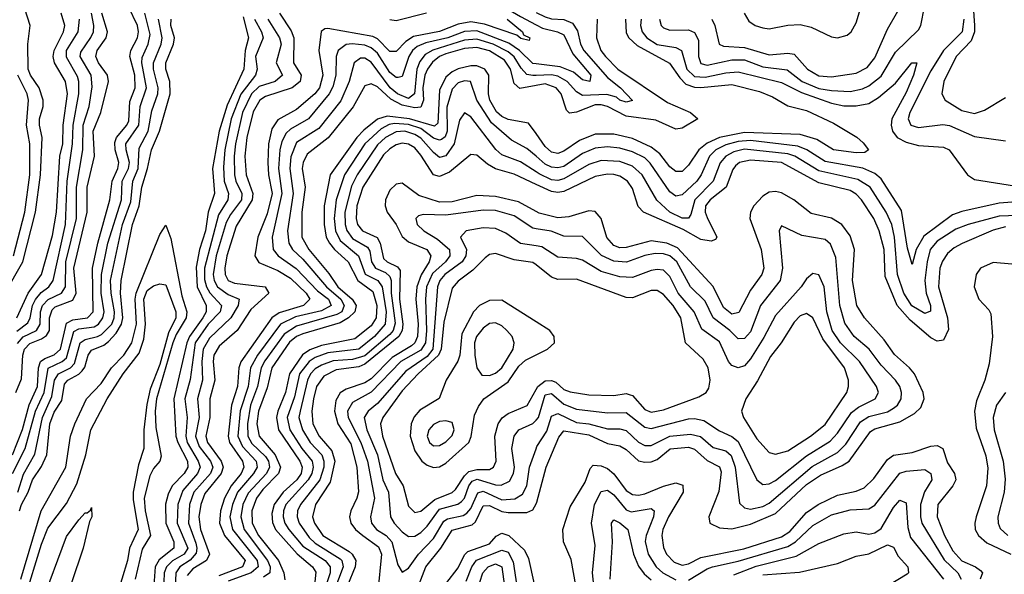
# Model space of a CAD drawing. Header units: inches. Extents: x 884549 to 1028252, y 526810 to 653624.
# Tile 697 of 1056: x 998340 to 1001506, y 577506 to 579289. Entities that reach past the tile are written whole.
import ezdxf

# ---------------------------------------------------------------- set-up
doc = ezdxf.new("R2010")
doc.units = ezdxf.units.IN
doc.header["$MEASUREMENT"] = 0
doc.layers.add('A9597', color=7, linetype='Continuous')
doc.layers.add('B0507', color=7, linetype='Continuous')

msp = doc.modelspace()

# ---------------------------------------------------------------- linework, layer by layer
at = {"layer": 'A9597', "color": 5}
for points, elevation in [([(1000000, 579867.2), (999985.7, 579854.3), (999966.9, 579830), (999942, 579770), (999930, 579752.7), (999898.4, 579721.6), (999850, 579660.9), (999810, 579622.9), (999694.2, 579545.8), (999670, 579539.3), (999598.7, 579541.3), (999590, 579539), (999583.3, 579530), (999582.4, 579510), (999589.3, 579490), (999610, 579471.5), (999630, 579464.9), (999690, 579457.7), (999723.5, 579443.5), (999795.9, 579390), (999950, 579298.5), (1000000, 579272.1)], 1840), ([(998170, 578196.8), (998350, 578510), (998390.3, 578669.7), (998406.2, 578790), (998411.9, 578910), (998403.1, 578950), (998403.7, 578970), (998414.6, 579010), (998415.1, 579030), (998402.5, 579070), (998374, 579110), (998366.5, 579130), (998366.2, 579210), (998372.9, 579270), (998348, 579350), (998322.9, 579530)], 1920), ([(998316.6, 577890), (998348.6, 577971.4), (998369.5, 578050.5), (998396.5, 578110), (998399.8, 578170), (998406.8, 578190), (998420, 578200), (998450, 578211.3), (998470.8, 578229.2), (998490, 578312.6), (998510, 578324.3), (998557.1, 578330), (998576, 578350), (998574.1, 578490), (998590.8, 578570), (998629.6, 578710), (998637, 578770), (998655.4, 578810), (998658.8, 578830), (998647.1, 578870), (998646, 578894), (998650.4, 578910), (998683.8, 578950), (998690, 578964), (998694, 579026), (998710.7, 579070), (998709.6, 579110), (998693.3, 579170), (998696.5, 579190), (998717.9, 579230), (998721.6, 579250), (998718.1, 579270), (998689.2, 579330)], 1780), ([(998316.2, 577830), (998357, 577910), (998390.4, 578030), (998417.9, 578090), (998431.6, 578168.4), (998476.5, 578190), (998490, 578202.2), (998513.4, 578286.6), (998530, 578295), (998578.5, 578301.5), (998593.2, 578310), (998607.4, 578330), (998611.2, 578350), (998601.2, 578410), (998603, 578470), (998623.4, 578570), (998666.4, 578710), (998669.5, 578770), (998689, 578810), (998692.3, 578830), (998682, 578870), (998681.4, 578890), (998723, 578950), (998727.5, 579010), (998747.1, 579070), (998732.6, 579150), (998733.3, 579166.7), (998753.1, 579210), (998758.7, 579241.3), (998742, 579310)], 1760), ([(998327.3, 578090), (998345.8, 578134.2), (998349.1, 578210), (998355.2, 578230), (998371.8, 578248.2), (998410, 578262.9), (998426, 578274), (998435.3, 578290), (998435.6, 578330), (998443.6, 578356.4), (998454.1, 578365.9), (998510, 578386.8), (998521.3, 578410), (998513.3, 578490), (998556.1, 578670), (998556.9, 578750), (998580, 578850), (998576, 578930), (998600.9, 578990), (998625.6, 579090), (998621.9, 579110), (998593, 579150), (998584.7, 579170), (998588.9, 579190), (998617.6, 579230), (998621.5, 579250), (998604, 579310)], 1820), ([(998330.4, 578330), (998366.7, 578410), (998409.7, 578470), (998444.9, 578595.1), (998457.8, 578670), (998469.1, 578850), (998478.1, 578890), (998479.2, 578950), (998492.9, 579050), (998487, 579090), (998451.1, 579150), (998447.5, 579170), (998450.4, 579190), (998480.1, 579250), (998484.2, 579270), (998473.3, 579310)], 1880), ([(998332.3, 578247.7), (998351.2, 578268.8), (998393.4, 578290), (998405.7, 578310), (998406.7, 578350), (998413.3, 578370), (998431.1, 578388.9), (998473.9, 578410), (998486.9, 578430), (998488.1, 578510), (998521.7, 578650), (998522.6, 578750), (998542.6, 578870), (998543.2, 578950), (998562.5, 579010), (998572.6, 579072.6), (998569.3, 579110), (998534.3, 579170), (998535.7, 579184.3), (998568.2, 579231.8), (998576.4, 579250), (998577.7, 579270), (998570, 579310)], 1840), ([(999057.7, 579297.7), (999075.5, 579230), (999064.7, 579190), (999060.4, 579130), (999006.4, 579013.6), (998980.8, 578930), (998959.3, 578810), (998966.3, 578730), (998945.7, 578670), (998936.7, 578610), (998918.2, 578550), (998907.3, 578492.7), (998910.2, 578430), (998939.7, 578370), (998938.7, 578350), (998929, 578330), (998885.5, 578270), (998876.6, 578250), (998835.7, 578070), (998842, 577950), (998848, 577930), (998879.2, 577870), (998880.3, 577850), (998868.9, 577830), (998829.8, 577790), (998816.8, 577763.2), (998808.4, 577731.6), (998809.1, 577670), (998835.3, 577610), (998835.1, 577590), (998788, 577552), (998775.3, 577530), (998770.7, 577470)], 1720), ([(999174.9, 579310), (999212.6, 579252.6), (999221.7, 579230), (999220.4, 579150), (999244.8, 579110), (999241.2, 579090), (999216.2, 579070), (999130, 579041.6), (999111.8, 579030), (999090, 578992.8), (999070, 578909.8), (999063.4, 578850), (999067.8, 578790), (999089.3, 578730), (999087.6, 578710), (999035.5, 578624.5), (999005.8, 578530), (998999.4, 578490), (999000.3, 578470), (999010.5, 578450), (999030, 578441.2), (999128.7, 578430), (999140.7, 578410), (999082.9, 578357.1), (999039.4, 578290), (998981, 578239), (998964.3, 578210), (998961.4, 578190), (998967.4, 578130), (998951.4, 578070), (998950.7, 578010), (998938.1, 577950), (998943.1, 577930), (998987.7, 577870), (998993.6, 577850), (998987.5, 577830), (998934.7, 577765.3), (998921.8, 577730), (998915.6, 577690), (998921.5, 577650), (998950.4, 577570), (998940.4, 577550), (998896.2, 577523.8), (998878.2, 577501.8)], 1780), ([(999647.6, 579310), (999550, 579285.5), (999530, 579288.8)], 1780), ([(998330, 578287.3), (998366, 578314), (998373.5, 578330), (998380.8, 578370), (998390.3, 578389.7), (998408.6, 578411.4), (998433.5, 578430), (998447.6, 578450), (998486.6, 578630), (998492.1, 578770), (998509.8, 578890.2), (998511.1, 578950), (998530.2, 579050.2), (998530, 579090), (998525.7, 579105.7), (998490, 579168.3), (998490.2, 579190), (998527.1, 579250), (998532, 579290)], 1860), ([(998333.3, 577770), (998352.1, 577827.9), (998388.5, 577891.5), (998412.9, 578010), (998443.1, 578076.9), (998451, 578130), (998464.3, 578150), (998503.3, 578170), (998516.3, 578183.7), (998534.5, 578250), (998550, 578260.8), (998590, 578269.9), (998602.8, 578277.2), (998635.9, 578310), (998643.2, 578330), (998643.9, 578350), (998633.2, 578410), (998631.7, 578450), (998670.6, 578630), (998696.5, 578703.5), (998703.8, 578770), (998720.1, 578810), (998724.1, 578875.9), (998753.1, 578930), (998764.5, 578995.5), (998783.8, 579050), (998785.3, 579070), (998770.2, 579130), (998769.4, 579150), (998794.3, 579210), (998797.8, 579230), (998786.1, 579290)], 1740), ([(998339.1, 577710), (998345.6, 577730), (998366.5, 577770), (998380.7, 577810), (998410, 577851.9), (998426.5, 577890), (998436.2, 577990), (998450, 578026.7), (998475, 578065), (998483.5, 578116.5), (998493.9, 578130), (998530, 578148.9), (998540.5, 578159.5), (998548.7, 578171.3), (998559.3, 578210), (998570, 578226.5), (998610, 578242.6), (998625.5, 578254.5), (998650, 578280.8), (998666.5, 578310), (998670.8, 578330), (998664.2, 578410), (998665.7, 578450), (998701.9, 578630), (998723.5, 578690), (998732.1, 578750), (998750.7, 578810), (998763.1, 578870), (998789.3, 578930), (998823.3, 579050), (998822.5, 579090), (998810, 579130), (998809.8, 579150), (998833.9, 579210), (998837.5, 579230), (998825.6, 579270), (998827.1, 579290)], 1720), ([(999095.2, 579290), (999117.1, 579250), (999122.2, 579230), (999097.9, 579170), (999102.8, 579130), (999097.4, 579110), (999051, 579049), (999019.6, 578970), (998999.2, 578870), (998994.9, 578814.9), (998996.6, 578770), (999010.7, 578730), (999008.9, 578710), (998978.6, 578661.4), (998934.2, 578490), (998933.8, 578453.8), (998940.1, 578430), (998950.9, 578410.9), (998988.3, 578370), (998984.5, 578350), (998945.3, 578310), (998903.4, 578250), (998887.8, 578132.2), (998870.8, 578070), (998878.4, 578010), (998873.4, 577950), (998878.6, 577930), (998913.6, 577870), (998920.3, 577850), (998911.6, 577830), (998864.4, 577775.6), (998848.1, 577730), (998845.6, 577670), (998880.1, 577590), (998868.7, 577570), (998830.8, 577549.2), (998811.3, 577530), (998804, 577510), (998801.5, 577450)], 1740), ([(999137.1, 579290), (999174.7, 579230), (999179.9, 579210), (999164.5, 579150), (999184.6, 579110), (999160.6, 579090), (999110, 579073.5), (999084.6, 579050), (999055.7, 578990), (999033.7, 578890), (999029.4, 578850), (999030.6, 578790), (999034.6, 578770), (999053.4, 578730), (999052.4, 578710), (999017.3, 578662.7), (999003.6, 578636.4), (998971.2, 578530), (998961.6, 578470), (998965, 578450), (998976.1, 578430), (999010, 578405.3), (999045.1, 578390), (999044.8, 578384.8), (999041.9, 578370), (999018.8, 578330), (998950, 578265.2), (998929.9, 578230), (998925.7, 578190), (998927.1, 578130), (998911.5, 578070), (998916.4, 578010), (998904.6, 577950), (998916.6, 577916.6), (998953.2, 577870), (998960.5, 577850), (998953.5, 577830), (998899.8, 577770), (998885.6, 577730), (998882.6, 577670), (998905.7, 577605.7), (998909.5, 577590), (998906.7, 577573.3), (998888.3, 577551.7), (998854.9, 577530), (998841.2, 577510), (998837.8, 577410)], 1760), ([(999907.5, 579290), (999956.6, 579250), (999959.9, 579239.9), (999979.7, 579230), (999978.4, 579221.6), (999951.7, 579228.3), (999938.8, 579238.8), (999834.7, 579274.7), (999790, 579281.8), (999750, 579274.1), (999690, 579250.5), (999605.8, 579234.2), (999581, 579219), (999550, 579186.2), (999530, 579186.2), (999490, 579227.4), (999474.8, 579234.8), (999330, 579260.9), (999321.1, 579258.9), (999309.4, 579250.6), (999301.1, 579190), (999314, 579110), (999303.9, 579070), (999288.5, 579050), (999230, 579000.1), (999170, 578966.4), (999150, 578937.6), (999140, 578890), (999137.6, 578830), (999140.1, 578790), (999151.7, 578730), (999135.6, 578664.4), (999105.5, 578590), (999095.7, 578530), (999108.2, 578508.2), (999170, 578482), (999210, 578458.3), (999260.8, 578410), (999272.2, 578390), (999252, 578370), (999173.5, 578346.5), (999150, 578330.4), (999051.1, 578189), (999044.1, 578170), (999040.3, 578110), (999020.4, 578050), (999009.7, 577950), (999013.9, 577930), (999056, 577870), (999060.7, 577850), (999052.1, 577830), (999020, 577790), (998997.7, 577750), (998984.9, 577710), (998981.9, 577670), (998998.4, 577630), (999064.2, 577550), (999056.6, 577530), (998979.6, 577500.4)], 1820), ([(1000000, 579146.9), (999990, 579148.1), (999947, 579190), (999913.1, 579213.1), (999810, 579253.3), (999770, 579251.1), (999716, 579230), (999645.4, 579214.6), (999617.6, 579202.4), (999602.8, 579190), (999590.9, 579170), (999570, 579106.5), (999557.2, 579102.8), (999550, 579102.5), (999530, 579119.3), (999490, 579181.2), (999470, 579198.6), (999450, 579206.8), (999408.4, 579211.6), (999390, 579208.8), (999363.6, 579190), (999357.2, 579170), (999356.7, 579110), (999346.7, 579073.3), (999334.9, 579050), (999268.6, 578970), (999210, 578936.5), (999196.2, 578923.8), (999182.5, 578897.5), (999176.2, 578870), (999172.1, 578810), (999183.1, 578730), (999151.8, 578590), (999154.6, 578550), (999170.4, 578530), (999228.8, 578488.8), (999297.5, 578417.5), (999332.8, 578390), (999340.9, 578370), (999310, 578352.7), (999226.6, 578333.4), (999177.9, 578310), (999103.9, 578210), (999081.9, 578170), (999074.3, 578110), (999048.4, 578031.6), (999041.3, 577950), (999056.3, 577916.3), (999099.7, 577870), (999102.9, 577850), (999091.7, 577830), (999040.3, 577770), (999023.6, 577730), (999015.8, 577690), (999024.4, 577650), (999103.1, 577550), (999106.5, 577530), (999083.9, 577510), (999010, 577483.3)], 1840), ([(1000000, 579109.7), (999989.3, 579109.3), (999970, 579112.7), (999952.4, 579132.4), (999929.7, 579169.7), (999910, 579185.7), (999862.5, 579210), (999810, 579226.3), (999770, 579222.9), (999668.7, 579191.3), (999643.5, 579176.5), (999625.9, 579154.1), (999616.8, 579130), (999609.5, 579050), (999590, 579035.6), (999554.3, 579050), (999531.4, 579070), (999470, 579152.2), (999450, 579164.7), (999435.3, 579164.7), (999415.2, 579150), (999399.3, 579090), (999372.3, 579027.7), (999301.2, 578938.8), (999230, 578894.2), (999211.7, 578848.3), (999208.4, 578810), (999218.9, 578730), (999200.5, 578610), (999204.6, 578570), (999217.3, 578550), (999250, 578519.1), (999326.2, 578430), (999372.8, 578390), (999383.1, 578370), (999375.5, 578350), (999359.1, 578340.9), (999230, 578303.1), (999190, 578277.7), (999127.8, 578192.2), (999116.4, 578170), (999104.8, 578110), (999082.3, 578050), (999072.1, 577990), (999073.7, 577950), (999086.6, 577926.6), (999130, 577884.6), (999139.3, 577870), (999142.6, 577850), (999132.8, 577830), (999073.9, 577766.1), (999057.2, 577730), (999050.7, 577690), (999061.6, 577650), (999136.8, 577550), (999144.6, 577530), (999144.3, 577510), (999123.8, 577496.2)], 1860), ([(1000000, 579077.1), (999947.9, 579067.9), (999930, 579083.7), (999917.9, 579130), (999899, 579159), (999850, 579188.7), (999810, 579199.4), (999770, 579195.7), (999710, 579178.5), (999689.8, 579170), (999667.3, 579152.7), (999650.6, 579130), (999642.6, 579110), (999636.5, 579070), (999638.6, 579030), (999630, 579007.5), (999610, 579005.2), (999570, 579014.5), (999532.8, 579032.8), (999490, 579073.1), (999470, 579082.8), (999450, 579075.7), (999411.7, 579008.3), (999331.1, 578908.9), (999263.8, 578856.2), (999251.2, 578830), (999248.4, 578810), (999257.5, 578750), (999246.7, 578670), (999247.3, 578590), (999269.8, 578550), (999333.2, 578473.2), (999362.7, 578430), (999408.9, 578390), (999421.2, 578370), (999417.6, 578350), (999397.3, 578330), (999370, 578314.4), (999250, 578279.3), (999229.6, 578270.4), (999207.5, 578252.5), (999149.9, 578170), (999134.9, 578105.1), (999107, 578030), (999102.6, 577990), (999109.5, 577950), (999161, 577890), (999178.1, 577850), (999172.1, 577830), (999121.2, 577778.8), (999100.7, 577750), (999086.4, 577710), (999087.2, 577670), (999107, 577630), (999171.4, 577550), (999188.9, 577510), (999191.9, 577488.1)], 1880), ([(1000000, 578922.6), (999975.8, 578955.8), (999910, 578968.1), (999890, 578977.5), (999873, 578993), (999851.9, 579030), (999847.4, 579050), (999848.7, 579110), (999835.3, 579130), (999810, 579140.2), (999790, 579140.4), (999749.4, 579130.6), (999730, 579121.5), (999710, 579104.2), (999690, 579061.9), (999683.8, 578956.2), (999674, 578946), (999593.4, 578970), (999521.8, 578978.2), (999490, 578968.7), (999446.1, 578933.9), (999423.3, 578910), (999337.8, 578790), (999318.9, 578690), (999318.4, 578630), (999325.6, 578590), (999336.1, 578570), (999351.6, 578550), (999395.9, 578510), (999426.5, 578450), (999474.7, 578414.7), (999487.7, 578370), (999486.4, 578330), (999470, 578305), (999417.4, 578262.6), (999310, 578241.2), (999272.7, 578227.3), (999249.1, 578210.9), (999207.6, 578150), (999194.8, 578090), (999169.7, 578030.3), (999165.9, 578010), (999171.9, 577970), (999240.5, 577870), (999248.4, 577850), (999244.4, 577830), (999230.4, 577810), (999186.5, 577770), (999157.9, 577730), (999150, 577701.3), (999152.2, 577672.2), (999162.5, 577650), (999179.3, 577630), (999231.6, 577571.6), (999280.9, 577530), (999292.3, 577512.3), (999285.8, 577450)], 1920), ([(998319.6, 578530), (998356.5, 578670), (998371.9, 578790), (998372.6, 578890), (998361.4, 578950), (998367.9, 579030), (998363.6, 579050), (998333.1, 579110)], 1940), ([(1000000, 578849.7), (999970, 578874.8), (999921.4, 578901.4), (999857.3, 578957.3), (999810.2, 579030), (999789.6, 579090), (999770, 579092.6), (999750, 579086), (999730, 579065.7), (999712.9, 579007.1), (999714.8, 578930), (999708, 578912), (999696.2, 578903.8), (999690, 578901.2), (999670, 578907.9), (999630, 578938.6), (999590, 578951.9), (999544.9, 578955.1), (999528.2, 578951.8), (999502.1, 578937.9), (999449.8, 578890), (999384.6, 578790), (999357.6, 578710), (999351, 578650), (999354.9, 578610), (999370, 578578.5), (999429.1, 578529.1), (999451.1, 578471.1), (999491, 578450), (999505.2, 578430), (999518.5, 578350), (999514.8, 578310), (999481.1, 578270), (999430, 578229.5), (999330, 578217.7), (999290, 578203.1), (999270, 578190.2), (999239.8, 578150), (999223.4, 578076.6), (999199.3, 578010), (999208.2, 577970), (999247.3, 577910), (999280.2, 577870), (999283.7, 577850), (999279.1, 577830), (999267.6, 577810), (999195.5, 577730), (999187.9, 577710), (999186.6, 577690), (999192.4, 577670), (999205.6, 577650), (999250, 577596.7), (999321.4, 577550), (999338, 577530), (999337.8, 577510), (999317.5, 577450)], 1940), ([(1000000, 578799.3), (999950, 578831.3), (999890, 578854.4), (999871.3, 578871.3), (999790, 578976.6), (999770, 578989.8), (999754.1, 578965.9), (999737, 578890), (999710, 578851.4), (999690, 578846.1), (999670, 578861.8), (999630, 578907.6), (999610, 578920), (999578.5, 578930), (999550, 578928.7), (999516.5, 578910), (999490, 578886.4), (999425.1, 578790), (999406.9, 578753.1), (999385.6, 578670), (999386.5, 578630), (999391.4, 578611.4), (999410, 578585.7), (999457.8, 578557.8), (999465.1, 578545.1), (999471, 578510), (999484.1, 578490), (999516, 578476), (999530, 578463.4), (999534.6, 578450), (999534.3, 578410), (999547.3, 578312.7), (999540.3, 578290), (999530, 578276.6), (999450, 578208.6), (999410, 578196.7), (999347.8, 578192.2), (999310, 578178.6), (999290, 578166.2), (999275, 578150), (999265, 578130), (999241.2, 578030), (999237.7, 578010), (999248.8, 577970), (999273.9, 577930), (999310.7, 577890), (999318.1, 577870), (999317.2, 577850), (999304.8, 577810), (999242.1, 577730), (999233.4, 577710), (999232.2, 577690), (999238.6, 577670), (999270, 577623.7), (999290, 577605.4), (999370, 577555.8), (999375.6, 577550), (999379.4, 577530), (999350, 577450)], 1960), ([(1000000, 578759.4), (999930, 578791.9), (999869.4, 578809.4), (999843.9, 578823.9), (999810, 578852.9), (999790, 578855.4), (999721.5, 578798.5), (999690, 578785), (999670, 578790.3), (999630, 578853.7), (999610, 578876.5), (999590, 578888.3), (999570, 578891.7), (999550, 578886.3), (999530, 578873.9), (999510, 578854.3), (999443.1, 578750), (999424, 578690), (999421.2, 578650), (999425.4, 578630), (999442.1, 578610), (999488.7, 578588.7), (999498.3, 578570), (999510, 578521.1), (999521.8, 578510), (999554.2, 578494.2), (999562.9, 578482.9), (999561.5, 578390), (999571.9, 578310), (999569.1, 578290), (999558.6, 578270), (999450, 578181), (999430, 578173.1), (999356.9, 578163.1), (999317.6, 578142.4), (999294.1, 578110), (999284.1, 578070), (999279.2, 578030), (999282.5, 577990), (999302.7, 577950), (999343.3, 577903.2), (999352.5, 577870), (999338.2, 577801.8), (999290.6, 577730), (999281.7, 577690), (999287.2, 577670), (999314.3, 577630), (999398.6, 577578.6), (999409, 577570), (999420.2, 577550), (999418.2, 577530), (999393.8, 577470)], 1980), ([(1000000, 578671.9), (999943.5, 578703.5), (999870, 578720.4), (999810, 578724.1), (999730, 578703.3), (999690, 578701.6), (999623.7, 578723.7), (999570, 578763.6), (999550, 578760.5), (999530, 578740.9), (999516.2, 578710), (999514.9, 578690), (999521.7, 578670), (999550.6, 578630.6), (999570, 578592), (999590, 578574.7), (999648.9, 578550), (999662.3, 578530), (999656.9, 578510), (999631.1, 578468.9), (999616.7, 578430), (999613.8, 578390), (999621, 578310), (999618.5, 578270), (999610, 578250), (999599.8, 578240.2), (999537.5, 578202.5), (999470, 578134.1), (999450, 578120.8), (999390, 578101.1), (999370.7, 578089.3), (999355.8, 578064.2), (999351.6, 578030), (999363.2, 577990), (999404.8, 577924.8), (999423.6, 577850), (999428.7, 577771.3), (999423.7, 577750), (999404.3, 577710), (999400.7, 577690), (999404.9, 577670), (999419.4, 577650), (999442.7, 577630), (999493.9, 577593.9), (999503.2, 577570), (999491, 577450)], 2020), ([(1000000, 578616.4), (999990, 578618.1), (999930, 578658.4), (999870, 578675.6), (999830, 578676.6), (999710, 578660.2), (999637, 578663), (999621.7, 578658.3), (999614, 578650), (999618.3, 578630), (999639.1, 578610), (999683, 578583), (999715.7, 578555.7), (999721.7, 578550), (999723, 578530), (999708.4, 578510), (999667, 578473), (999647.6, 578430), (999644.6, 578390), (999648, 578290), (999644.2, 578250), (999630, 578226.7), (999564.9, 578190), (999470, 578091.2), (999410, 578058.4), (999394.2, 578030), (999395.9, 578010), (999436.2, 577930), (999458.2, 577870), (999480.3, 577750), (999467.5, 577690), (999471.1, 577670), (999487.5, 577650), (999518.3, 577630), (999536.2, 577610), (999556, 577536), (999570, 577513), (999590, 577525), (999622.4, 577570), (999670, 577621.4), (999703.5, 577676.5), (999715.7, 577684.3), (999765.5, 577694.5), (999777.5, 577702.5), (999790, 577717.7), (999812.4, 577767.6), (999830, 577773.5), (999890, 577745.7), (999931.5, 577748.5), (999956.9, 577763.1), (999970.1, 577789.9), (999978.6, 577850), (1000000, 577908.8)], 2040), ([(998343.4, 577490), (998408.3, 577710), (998487.8, 577850), (998503.2, 577950), (998516.5, 577990), (998554.2, 578070), (998601.2, 578118.8), (998634.5, 578170), (998674.6, 578210), (998700.3, 578250), (998714.7, 578310), (998711.2, 578390), (998714.5, 578410), (998790, 578598.5), (998810, 578628.4), (998825.7, 578585.7), (998861.5, 578401.5), (998877.5, 578350), (998875.3, 578330), (998842.8, 578277.2), (998832.2, 578250), (998779.6, 578070), (998774.9, 578030), (998777.4, 577977.4), (998794.1, 577885.9), (998790.4, 577870), (998770, 577845.7), (998758.1, 577821.9), (998740.3, 577750), (998742.6, 577710), (998759.9, 577630), (998732.9, 577587.1), (998710.7, 577490)], 1680), ([(1000000, 578561.7), (999950, 578569.6), (999902.8, 578602.8), (999870, 578617.4), (999830, 578619.6), (999775.3, 578610), (999756.8, 578590), (999776.7, 578550), (999774.4, 578530), (999762.1, 578510), (999706.9, 578470), (999690.5, 578450), (999683.4, 578430), (999667.9, 578230), (999650, 578206.4), (999581.4, 578158.6), (999490, 578054.7), (999460.3, 578030), (999447.7, 578010), (999455.9, 577970), (999489.9, 577890), (999507.4, 577810), (999525.5, 577770), (999532.5, 577690), (999544, 577670), (999570, 577642.8), (999590, 577627.6), (999610, 577628.3), (999630, 577639.9), (999650, 577660.1), (999690, 577715.3), (999748.7, 577731.3), (999759.9, 577740.1), (999770, 577750.5), (999783.9, 577790), (999794.9, 577805.1), (999811.1, 577811.1), (999870, 577793.4), (999887.6, 577792.4), (999914.8, 577805.2), (999927.9, 577830), (999931, 577850), (999922.8, 577910), (999929.4, 577950), (999945.2, 577970), (999990, 577991.1), (1000000, 578001.8)], 2060), ([(1000000, 578500.7), (999990, 578508.5), (999930, 578516.8), (999870, 578536.9), (999850, 578533.7), (999836.4, 578523.6), (999797, 578483), (999750, 578447.9), (999730, 578426.1), (999703.6, 578316.4), (999695.5, 578230), (999686.8, 578210), (999620.6, 578150), (999570, 578095.9), (999507.6, 578010), (999499.9, 577990), (999506.3, 577950), (999548.6, 577830), (999573.2, 577790), (999590, 577724.3), (999610, 577704.6), (999630, 577709), (999674.2, 577745.8), (999730, 577769.2), (999741.6, 577778.4), (999770, 577822.5), (999784, 577836), (999810, 577842.9), (999850, 577842.9), (999863.1, 577850), (999872.2, 577870), (999868, 577950), (999878.6, 577990), (999891.1, 578008.9), (999910, 578022.8), (999971.6, 578048.4), (1000000, 578099.5)], 2080), ([(998355.5, 577424.5), (998410, 577602.8), (998430, 577654.2), (998490, 577733.1), (998523.4, 577796.6), (998551.9, 577890), (998567.8, 577970), (998620.8, 578070), (998672.2, 578150), (998723.5, 578216.5), (998738.3, 578261.7), (998744.5, 578310), (998739.1, 578390), (998750, 578417.7), (998770, 578433.1), (998790, 578439.7), (998810, 578436), (998841.4, 578350), (998841.7, 578330), (998818, 578282), (998790, 578179.9), (998759.2, 578100.9), (998748.5, 578051.5), (998738.8, 577970), (998738.6, 577910), (998722, 577858), (998704.5, 577770), (998704.8, 577744.8), (998720.6, 577650), (998692.6, 577590), (998686.3, 577550), (998650, 577430)], 1660), ([(1000000, 578317.9), (999890, 578387.5), (999850, 578385.9), (999818.7, 578370), (999799.2, 578350), (999761.1, 578278.9), (999755.2, 578210), (999748.6, 578191.4), (999710.6, 578130), (999688.7, 578071.3), (999626.7, 578033.3), (999608.2, 578011.8), (999598.5, 577990), (999595.7, 577950), (999610, 577902.2), (999632.4, 577870), (999650, 577856.1), (999670, 577849.2), (999690, 577851.8), (999710, 577863.4), (999783.7, 577930), (999791.1, 577948.9), (999802.7, 578017.3), (999814.6, 578045.4), (999832.3, 578070), (999910, 578124.5), (999945.3, 578174.7), (999965.7, 578194.3), (1000000, 578211.6)], 2120), ([(998410, 577410.3), (998490, 577627.7), (998530, 577680.6), (998550, 577703.6), (998556.6, 577703.4), (998567.7, 577712.3), (998570, 577721), (998572, 577690), (998564.2, 577675.8), (998543.7, 577590), (998504.7, 577475.3)], 1640), ([(999613.8, 577446.2), (999646.1, 577530), (999694.1, 577590), (999730, 577647.3), (999795, 577665), (999805.1, 577674.9), (999830, 577725.5), (999850, 577726.8), (999890, 577707.8), (999910, 577704.7), (999970, 577704.9), (999990, 577713), (1000000, 577732.1)], 2020), ([(999710, 577475.2), (999750, 577526.4), (999770, 577568.2), (999781.1, 577578.9), (999850, 577603.4), (999871.4, 577628.6), (999890, 577638.3), (999912.5, 577630), (999963.1, 577583.1), (999976.1, 577556.1), (999993.6, 577473.6)], 1980), ([(999775.8, 577484.2), (999793.6, 577530), (999808.9, 577551.1), (999890, 577583.1), (999910, 577576.8), (999926.2, 577546.2), (999945, 577425)], 1960), ([(999810, 577450), (999828.9, 577510), (999846.3, 577530), (999870, 577539), (999890, 577530), (999900.9, 577450)], 1940)]:
    msp.add_lwpolyline(points, dxfattribs=dict(at, elevation=elevation))
at = {"layer": 'A9597', "color": 5, "elevation": 2140}
for points in [[(999870, 578313.8), (999850, 578311.6), (999830, 578296.7), (999809.1, 578270), (999802.5, 578250), (999802.9, 578210), (999810.1, 578170), (999826.2, 578146.2), (999850, 578144.4), (999870, 578152.4), (999890.2, 578170), (999926.3, 578230), (999929.9, 578249.9), (999923.1, 578270), (999906.4, 578290), (999890, 578304.7)], [(999710, 577999.5), (999690, 577996.5), (999670, 577987.3), (999655.5, 577970), (999650.1, 577950), (999657.9, 577930), (999670, 577919.3), (999690, 577919.6), (999710, 577931.7), (999730, 577952.2), (999737.1, 577970), (999730, 577993.7)]]:
    msp.add_lwpolyline(points, close=True, dxfattribs=at)
at = {"layer": 'B0507', "color": 5}
for points, elevation in [([(1000669.8, 579309.8), (1000684.2, 579284.2), (1000705, 579270), (1000730, 579262.2), (1000750, 579259.5), (1000810, 579271.1), (1000850, 579273.5), (1000885.1, 579265.1), (1000950, 579233.3), (1000970, 579230.1), (1001000.5, 579239.5), (1001013.4, 579250), (1001030, 579278.3), (1001069.6, 579410.4)], 2020), ([(1001404.1, 579364.1), (1001410.2, 579269.8), (1001409.7, 579250), (1001399.6, 579220.4), (1001351.3, 579170), (1001311.3, 579090), (1001305.3, 579050), (1001315.9, 579030), (1001370, 578997), (1001410, 578987.7), (1001442.1, 578997.9), (1001510, 579038.3)], 1980), ([(1000397.3, 579290), (1000402.9, 579270), (1000410, 579262.3), (1000430, 579255.1), (1000490, 579256.1), (1000510, 579247.9), (1000523, 579223), (1000522.6, 579170), (1000530, 579148.4), (1000550, 579143), (1000630, 579159.8), (1000670, 579159.4), (1000730, 579136.8), (1000807.8, 579127.8), (1000856, 579090), (1000910, 579067.9), (1000950, 579060.8), (1001010, 579058.4), (1001050, 579066.4), (1001070, 579075.8), (1001110, 579107), (1001156.1, 579184), (1001230, 579256.1), (1001238, 579270), (1001249.9, 579330)], 1960), ([(1000000, 579311.9), (1000030, 579297.9), (1000050, 579291.8), (1000090, 579289.4), (1000117.7, 579277.7), (1000133.4, 579253.4), (1000143.1, 579210), (1000154, 579190), (1000230, 579103.2), (1000271.9, 579070), (1000310.6, 579029.4), (1000290, 579023.2), (1000270, 579029.7), (1000259.2, 579039.2), (1000228, 579048), (1000150, 579045), (1000130, 579056.5), (1000100.5, 579090), (1000070, 579107.4), (1000050, 579111.6), (1000000, 579109.7)], 1860), ([(1000565.2, 579290), (1000574.7, 579270), (1000589.2, 579210), (1000603.2, 579203.2), (1000670, 579199.4), (1000750, 579175.6), (1000810, 579181.4), (1000830, 579177.9), (1000872.7, 579130), (1000910, 579108.7), (1000950, 579105.4), (1001030, 579117.1), (1001064.5, 579135.5), (1001090, 579165.7), (1001130, 579258.6), (1001163.5, 579316.5)], 1980), ([(1000196.9, 579290), (1000195, 579230), (1000209, 579190), (1000223.3, 579170), (1000263.7, 579130), (1000422.7, 579022.7), (1000496.5, 578990), (1000520.7, 578970), (1000470, 578939.9), (1000450, 578936.3), (1000385.4, 578965.4), (1000290, 578978.7), (1000230.1, 579010.1), (1000210, 579015.3), (1000190, 579014.6), (1000130, 578991.5), (1000108.2, 578988.2), (1000097.6, 578997.6), (1000081.4, 579050), (1000065.2, 579070), (1000030, 579082.3), (1000000, 579077.1)], 1880), ([(1000287.9, 579290), (1000290, 579246.3), (1000298.4, 579230), (1000325.4, 579205.4), (1000429.4, 579149.4), (1000462.1, 579102), (1000481.9, 579081.9), (1000510, 579071.5), (1000530, 579071.2), (1000630, 579080.2), (1000718.4, 579058.4), (1000760.4, 579040.4), (1000810, 579011.4), (1000870, 578996.3), (1000956.5, 578956.5), (1001031.5, 578911.5), (1001052.7, 578892.7), (1001069.2, 578870), (1001057.7, 578862.3), (1001030, 578860.5), (1000956.4, 578870), (1000903.1, 578903.1), (1000850, 578920.2), (1000670, 578925.7), (1000589.9, 578910.1), (1000550, 578891.7), (1000523.3, 578870), (1000490, 578820.9), (1000470, 578801.1), (1000450, 578800.4), (1000430, 578816.2), (1000397.8, 578857.8), (1000370, 578878.8), (1000310, 578906.7), (1000250, 578921.2), (1000190, 578920.4), (1000140.1, 578899.9), (1000090, 578865.6), (1000070, 578858.8), (1000050, 578863), (1000030, 578881.2), (1000000, 578922.6)], 1920), ([(1000000, 579272.1), (1000021, 579261), (1000069.6, 579249.6), (1000090, 579240.1), (1000118.9, 579178.9), (1000176.1, 579110), (1000173.3, 579090), (1000150, 579095.6), (1000120.2, 579120.2), (1000077.5, 579137.5), (1000000, 579146.9)], 1840), ([(1000338.2, 579290), (1000336, 579270), (1000340.9, 579250), (1000356.8, 579230), (1000390, 579209.2), (1000450, 579199.4), (1000467.9, 579190), (1000484.6, 579130), (1000510, 579105.9), (1000544.2, 579104.2), (1000610, 579118), (1000650, 579120.6), (1000790, 579087.3), (1000854.3, 579054.3), (1000950, 579020), (1000990, 579012), (1001030, 579011.6), (1001070, 579019.3), (1001101.4, 579038.6), (1001155.8, 579084.2), (1001208.7, 579150), (1001224.7, 579150), (1001213.6, 579110), (1001190, 579054.5), (1001144.3, 578970), (1001142.1, 578950), (1001146.3, 578930), (1001161.2, 578910), (1001190, 578894.5), (1001230, 578884.6), (1001310, 578878.6), (1001328.9, 578870), (1001387.2, 578790), (1001410, 578775.5), (1001565.5, 578750)], 1940), ([(1001376, 579290), (1001370.7, 579250), (1001310.8, 579190), (1001270, 579124.6), (1001202.3, 578990), (1001197.4, 578970), (1001205.5, 578950), (1001230, 578942.5), (1001308, 578952), (1001330, 578948.8), (1001410, 578913), (1001510, 578899.8)], 1960), ([(1001627.3, 578710), (1001490, 578699.1), (1001370, 578672.1), (1001339.1, 578660.9), (1001247.1, 578592.9), (1001222.9, 578550), (1001210, 578502), (1001194.6, 578554.6), (1001175.8, 578675.8), (1001110, 578777.3), (1001090, 578794.2), (1001051.5, 578811.5), (1000930, 578833), (1000870.7, 578870.7), (1000842.5, 578882.5), (1000690, 578900.3), (1000650, 578896.7), (1000610, 578886.2), (1000578.3, 578870), (1000558.2, 578850), (1000531, 578790), (1000517.4, 578770), (1000470, 578725.2), (1000450, 578721.9), (1000430, 578735.6), (1000367.3, 578827.3), (1000350, 578844.3), (1000310, 578864.1), (1000270, 578875.5), (1000230, 578880.4), (1000190, 578875.7), (1000150, 578859), (1000090, 578817.3), (1000070, 578812.1), (1000050, 578814.5), (1000030, 578824.6), (1000000, 578849.7)], 1940), ([(1001550, 578659.2), (1001490, 578657), (1001389.7, 578630.3), (1001350, 578614.8), (1001290, 578576.6), (1001268.1, 578550), (1001257.5, 578510), (1001251, 578450), (1001255.1, 578410), (1001268.6, 578370), (1001268.5, 578351.5), (1001250, 578344), (1001209.1, 578369.1), (1001183.1, 578410), (1001162.5, 578470), (1001152.8, 578590), (1001144.6, 578630), (1001126.3, 578670), (1001074.5, 578750), (1001034.8, 578774.8), (1000910, 578802.9), (1000832.2, 578850), (1000810, 578857.3), (1000670, 578872), (1000636.2, 578863.8), (1000610.1, 578850), (1000591.8, 578828.2), (1000570, 578770), (1000511.3, 578710), (1000497.9, 578662.1), (1000490, 578650.4), (1000470, 578650.2), (1000429.9, 578670), (1000388.4, 578708.4), (1000341.6, 578790), (1000310, 578818.3), (1000270, 578832.8), (1000210, 578835.8), (1000170, 578823.7), (1000090, 578776.8), (1000070, 578771.9), (1000050, 578773.9), (1000010, 578792.9), (1000000, 578799.3)], 1960), ([(1001510, 578622.9), (1001470, 578612.5), (1001370.8, 578569.2), (1001344.8, 578555.2), (1001323.4, 578536.6), (1001307.1, 578512.9), (1001298.8, 578490), (1001294.7, 578430), (1001323, 578330), (1001327.1, 578292.9), (1001310, 578258.5), (1001290, 578255.3), (1001270, 578266.5), (1001203, 578323), (1001161.8, 578370), (1001122.9, 578462.9), (1001119.3, 578550), (1001103.6, 578610), (1001086.2, 578650), (1001046.6, 578710), (1001030, 578727.7), (1001010, 578739.8), (1000910, 578764.3), (1000790, 578829.2), (1000690, 578837.5), (1000654.4, 578830), (1000641.4, 578818.6), (1000632.7, 578807.3), (1000611.5, 578750), (1000560.4, 578710), (1000545.6, 578690), (1000544.4, 578670), (1000550, 578653), (1000581.9, 578590), (1000577.4, 578582.6), (1000563.3, 578576.7), (1000530, 578581.8), (1000473.8, 578613.8), (1000345.7, 578670), (1000328.3, 578688.3), (1000310, 578745.6), (1000293.9, 578770), (1000270, 578785.2), (1000250, 578790.6), (1000230, 578791.8), (1000190, 578784.9), (1000090, 578736.7), (1000070, 578733.4), (1000050, 578736.2), (1000000, 578759.4)], 1980), ([(1000000, 577732.1), (1000002.7, 577737.3), (1000032.6, 577850), (1000073.8, 577946.2), (1000090, 577966.5), (1000170, 577954), (1000230, 577926.3), (1000270, 577918.6), (1000290, 577906.7), (1000330, 577870.9), (1000350, 577866), (1000370, 577867.2), (1000390, 577874.7), (1000431.3, 577908.7), (1000490, 577914.3), (1000510, 577907.7), (1000550, 577871.3), (1000590, 577850.8), (1000595.3, 577835.3), (1000587.8, 577772.2), (1000555.8, 577690), (1000559, 577670), (1000590, 577655.5), (1000630, 577652.2), (1000690, 577666.9), (1000770, 577700.8), (1000870, 577794.1), (1000915.1, 577824.9), (1000984.9, 577855.1), (1001007, 577870), (1001075.4, 577964.6), (1001090, 577973.1), (1001170, 577995.8), (1001217, 578023), (1001237.7, 578042.3), (1001248.1, 578070), (1001244.9, 578090), (1001216.9, 578150), (1001201.4, 578170), (1001152.5, 578212.5), (1001119.2, 578259.2), (1001056.3, 578330), (1001031.4, 578370), (1001017.9, 578450), (1001024, 578550), (1001010, 578593.9), (1000983.5, 578630), (1000950, 578650.5), (1000885.4, 578665.4), (1000829.3, 578710), (1000790, 578731.8), (1000770, 578736.5), (1000750, 578733.8), (1000730, 578721.9), (1000700.5, 578690), (1000689.3, 578670), (1000687.3, 578650), (1000724.5, 578550), (1000733.1, 578490), (1000726.1, 578470), (1000690, 578418.7), (1000652.3, 578347.7), (1000630, 578342.3), (1000603.5, 578363.5), (1000570, 578431.1), (1000455.3, 578555.3), (1000420.5, 578570), (1000370, 578577.5), (1000290, 578556.5), (1000270, 578555.4), (1000250, 578562.5), (1000228.2, 578588.2), (1000209.6, 578649.6), (1000190, 578672.4), (1000170, 578674.6), (1000105.5, 578654.5), (1000070, 578652.1), (1000010, 578666.3), (1000000, 578671.9)], 2020), ([(1000000, 577908.8), (1000003, 577917), (1000034.6, 577965.4), (1000050, 578014.2), (1000070, 578022.3), (1000130, 577993.8), (1000170, 577989.9), (1000230, 577973.2), (1000270, 577973.5), (1000290, 577968.5), (1000330, 577930.4), (1000350, 577920.1), (1000370, 577920.2), (1000430, 577950), (1000496.6, 577956.6), (1000529.3, 577949.3), (1000570, 577913.8), (1000610, 577902.7), (1000628, 577888), (1000640.7, 577850), (1000654.9, 577734.9), (1000670, 577719.6), (1000690, 577715.5), (1000730, 577724.1), (1000750, 577734.6), (1000887.7, 577852.3), (1000970, 577897.6), (1000996, 577924), (1001043.6, 577996.4), (1001070, 578012.9), (1001130, 578027.9), (1001150, 578039.9), (1001162.1, 578050), (1001174.4, 578070), (1001175.9, 578090), (1001169.6, 578110), (1001156.1, 578130), (1001110, 578178.1), (1001071.7, 578230), (1001022.9, 578270), (1000992.8, 578312.8), (1000977.2, 578370), (1000964.7, 578524.7), (1000947.2, 578567.2), (1000930, 578581.6), (1000855.3, 578595.3), (1000790, 578626), (1000781.6, 578610), (1000793.1, 578490), (1000785.7, 578450), (1000722.3, 578370), (1000690, 578285.5), (1000670, 578263.4), (1000650, 578263.2), (1000623.6, 578290), (1000569.9, 578330), (1000543.8, 578383.8), (1000496.6, 578430), (1000452.9, 578510), (1000429.9, 578530), (1000410, 578536.1), (1000383, 578537), (1000350, 578530.4), (1000290.6, 578509.4), (1000250, 578512.5), (1000210.7, 578530.7), (1000150, 578591.8), (1000090, 578593), (1000048.6, 578608.6), (1000000, 578616.4)], 2040), ([(1000000, 578001.8), (1000007.6, 578010), (1000030, 578082.6), (1000050, 578086.7), (1000090, 578052.6), (1000130, 578037.1), (1000230, 578024.4), (1000290, 578025.7), (1000350, 577978.5), (1000370, 577974.4), (1000490, 578005.7), (1000510, 578006.7), (1000539.7, 577999.7), (1000590, 577967.4), (1000630, 577948.9), (1000650, 577932.9), (1000709.8, 577809.8), (1000730, 577794.2), (1000750, 577796.4), (1000770, 577807.4), (1000870, 577886.2), (1000946, 577934), (1000970, 577959.9), (1001014.2, 578025.8), (1001036.8, 578043.2), (1001091, 578070), (1001101.5, 578090), (1001095.1, 578110), (1001040.7, 578190), (1000979.3, 578250), (1000952.5, 578290), (1000935.6, 578350), (1000926.3, 578430), (1000910, 578469), (1000890, 578472.6), (1000870, 578455.5), (1000852.7, 578430), (1000770, 578337.4), (1000733, 578267), (1000690, 578198.9), (1000670, 578176), (1000650, 578169.3), (1000630, 578177.4), (1000619.4, 578190), (1000590, 578253.4), (1000533.8, 578293.8), (1000508.9, 578350), (1000457, 578410), (1000430, 578463.4), (1000410, 578483.1), (1000390, 578486.1), (1000370, 578482.4), (1000310, 578459.8), (1000270, 578462.5), (1000210, 578479), (1000150, 578515.2), (1000130, 578521.4), (1000070, 578525.6), (1000018.7, 578558.7), (1000000, 578561.7)], 2060), ([(1000000, 578099.5), (1000005.8, 578110), (1000030, 578128.1), (1000050, 578128.8), (1000063.9, 578123.9), (1000090, 578099.8), (1000110, 578092.9), (1000170, 578082.5), (1000250, 578080.4), (1000290, 578086.5), (1000303, 578083), (1000310, 578080.3), (1000350, 578035.5), (1000370, 578027.2), (1000410, 578034), (1000523.9, 578076.1), (1000547.1, 578090), (1000555.9, 578104.1), (1000559.9, 578130), (1000553.2, 578170), (1000537.8, 578197.8), (1000480.9, 578250), (1000465.6, 578330), (1000441.1, 578370), (1000410, 578404.9), (1000390, 578417.7), (1000370, 578418.5), (1000310, 578394.7), (1000290, 578395.3), (1000130, 578454.7), (1000070, 578453.5), (1000050, 578461.3), (1000000, 578500.7)], 2080), ([(1001530, 578502.4), (1001470, 578508.1), (1001429.2, 578490), (1001415.5, 578470), (1001408.7, 578430), (1001424.5, 578390), (1001455.9, 578355.9), (1001462.7, 578342.7), (1001468.6, 578270), (1001457.7, 578182.3), (1001443.3, 578130), (1001416.9, 578063.1), (1001410.4, 578030), (1001415.8, 577975.8), (1001446.7, 577886.7), (1001452.7, 577847.3), (1001448.3, 577790), (1001416, 577690), (1001411.1, 577670), (1001412.9, 577650), (1001423, 577630), (1001450, 577607), (1001527.5, 577570)], 2020), ([(1000000, 578211.6), (1000036.5, 578230), (1000059.1, 578250), (1000058.5, 578270), (1000044.1, 578290), (1000000, 578317.9)], 2120), ([(1001510.4, 578090), (1001481.4, 578050), (1001469.8, 578010), (1001473.1, 577970), (1001502.5, 577870), (1001508.8, 577811.2), (1001505.9, 577770), (1001485.1, 577690), (1001485.8, 577670), (1001492.9, 577652.9), (1001517.2, 577630)], 2040), ([(1000127.7, 577470), (1000112.9, 577552.9), (1000088.6, 577610), (1000086.5, 577650), (1000110, 577723.2), (1000158.3, 577801.7), (1000174, 577846), (1000183.6, 577856.4), (1000210, 577855), (1000230, 577846.3), (1000250, 577829.1), (1000290, 577775.5), (1000310, 577761.8), (1000330, 577760.2), (1000350, 577764.9), (1000410, 577789.5), (1000450, 577800.1), (1000472.5, 577792.5), (1000473.3, 577770), (1000425.6, 577690), (1000408.3, 577650), (1000405, 577630), (1000410, 577591.4), (1000420.1, 577570), (1000444.7, 577544.7), (1000470, 577535.5), (1000490, 577539.8), (1000530, 577559.9), (1000668, 577588), (1000790, 577626.1), (1000816.2, 577643.8), (1000870, 577704.8), (1000907.5, 577730), (1000970, 577760), (1001030, 577773.5), (1001055.8, 577784.2), (1001086.7, 577813.3), (1001130, 577874.5), (1001150, 577889.3), (1001210, 577897.8), (1001270, 577917.9), (1001290, 577920.3), (1001308.8, 577910), (1001323.9, 577863.9), (1001346.4, 577830), (1001349.7, 577810), (1001340.9, 577790), (1001292.3, 577730), (1001289.8, 577690), (1001314, 577630), (1001341, 577581), (1001370, 577548.8), (1001413.4, 577530), (1001430, 577518), (1001435.5, 577510), (1001428.2, 577490)], 1980), ([(1000490, 577486.8), (1000550, 577523.8), (1000567.9, 577530), (1000650, 577548.5), (1000810, 577595.1), (1000834.2, 577610), (1000890, 577662.4), (1000950, 577696.5), (1001010, 577713.2), (1001070, 577716), (1001090, 577727.8), (1001170, 577830.4), (1001190, 577837.5), (1001250, 577843.1), (1001270, 577830.1), (1001272.9, 577810), (1001249.1, 577770.9), (1001236.4, 577730), (1001236.3, 577690), (1001240.8, 577670), (1001312.8, 577552.8), (1001356.2, 577510), (1001367.5, 577490)], 1960), ([(1000186, 577470), (1000181.2, 577510), (1000190, 577598), (1000178, 577670), (1000188.1, 577730), (1000210, 577772.3), (1000230, 577776.7), (1000250, 577761.3), (1000290, 577712.7), (1000306.5, 577706.5), (1000370, 577717), (1000380.1, 577710), (1000377.9, 577690), (1000354, 577630), (1000351.3, 577611.3), (1000360.5, 577570), (1000386, 577530), (1000408.3, 577510), (1000450, 577487.7)], 1960), ([(1000636, 577504), (1000708, 577532), (1000836.3, 577563.7), (1000910, 577604.5), (1000990, 577635.6), (1001030, 577642.6), (1001070, 577635.1), (1001090, 577638.9), (1001110, 577653.5), (1001150, 577720.1), (1001170, 577743.7), (1001190, 577735.8), (1001196.2, 577656.2), (1001204.1, 577624.1), (1001310.8, 577490)], 1940), ([(1000238.1, 577490), (1000246.5, 577610), (1000242.3, 577670), (1000250, 577680.8), (1000270, 577671.1), (1000295.2, 577650), (1000313.5, 577570), (1000330, 577531.8), (1000347.8, 577507.8), (1000370, 577488.1)], 1940), ([(1000730, 577503.7), (1000847.8, 577512.2), (1000970, 577540.8), (1001030, 577564.6), (1001070, 577571.5), (1001130, 577600.3), (1001150, 577592.6), (1001164.3, 577564.3), (1001195.6, 577530), (1001198.4, 577510), (1001193.4, 577506.6), (1001068.6, 577430)], 1920)]:
    msp.add_lwpolyline(points, dxfattribs=dict(at, elevation=elevation))
at = {"layer": 'B0507', "color": 5, "elevation": 2080}
msp.add_lwpolyline([(1000870, 578343.9), (1000850, 578336.9), (1000830, 578316.7), (1000788.5, 578250), (1000754.4, 578205.6), (1000712.5, 578127.6), (1000675, 578070), (1000661.2, 578030), (1000667, 578010), (1000710, 577941.4), (1000750, 577897), (1000770, 577891.6), (1000810, 577902.9), (1000882.9, 577950), (1000930, 577987.8), (1000999.3, 578090), (1001005.4, 578110), (1001005.4, 578130), (1000991.8, 578170), (1000922.4, 578262.4), (1000890, 578329.9)], close=True, dxfattribs=at)

doc.saveas('drawing.dxf')
